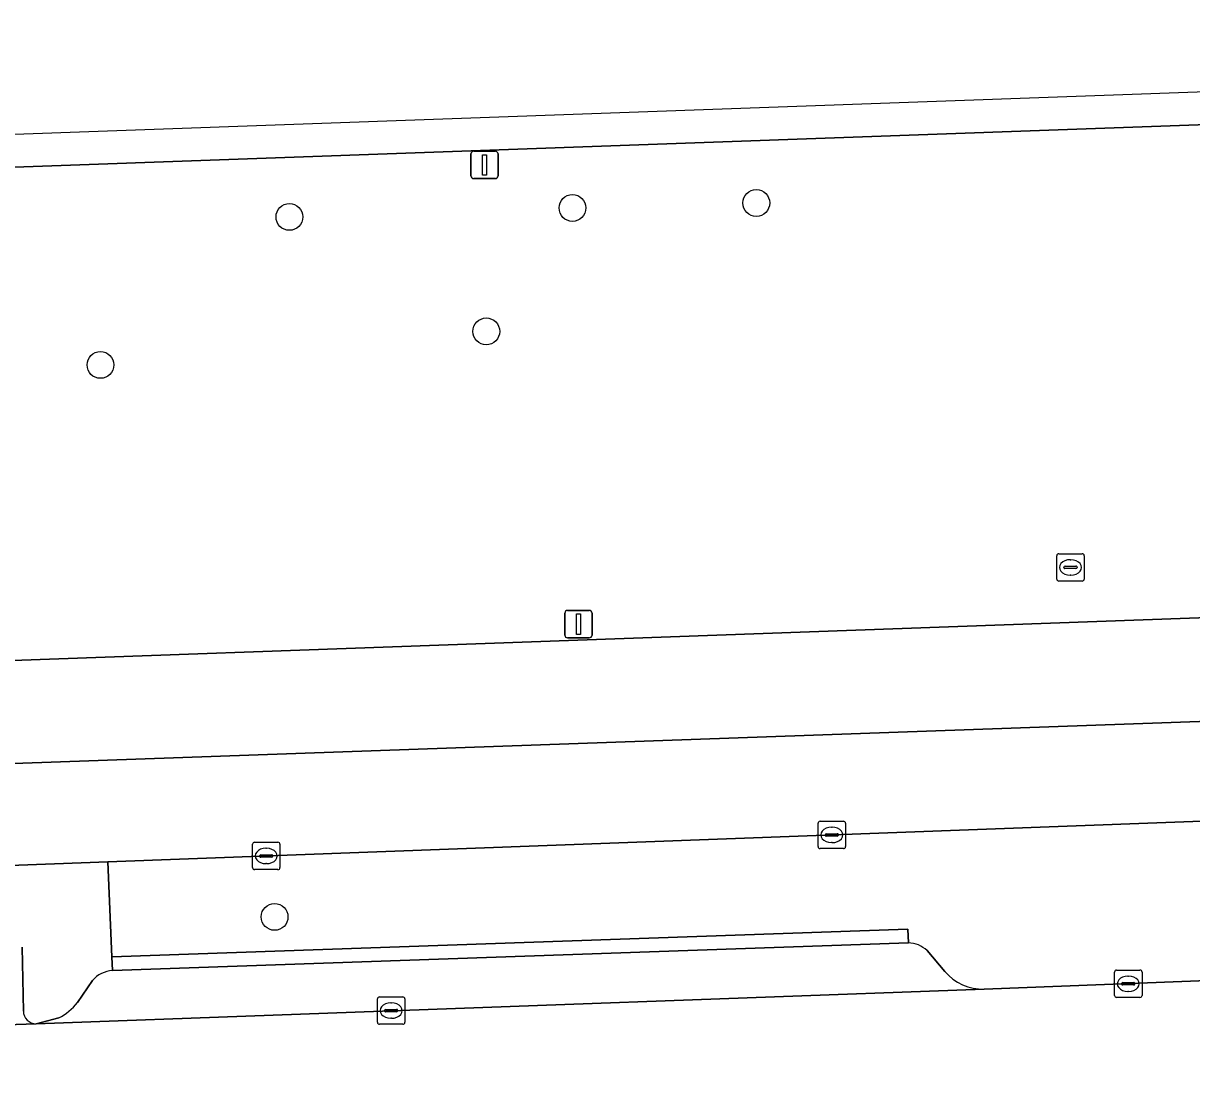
# Model space of a CAD drawing. Extents: x 161084 to 161928, y 385354 to 386522.
# Drawn here: x 161668.72 to 161711.32, y 386479.76 to 386518.91 of the extents above; entities that cross this region are included whole.
import ezdxf

# ---------------------------------------------------------------- set-up
doc = ezdxf.new("R2010")
doc.units = 0
for name, color, linetype in [('IMGEO_Berm_groen', 7, 'Continuous'), ('IMGEO_Boom', 7, 'Continuous'), ('IMGEO_Kolk', 7, 'Continuous'), ('IMGEO_Lichtmast', 7, 'Continuous'), ('IMGEO_OVBaan_gesloten', 7, 'Continuous'), ('IMGEO_Parkeervlak_open', 7, 'Continuous'), ('IMGEO_Rijbaan_lokaal_open', 7, 'Continuous'), ('IMGEO_Rijbaan_regionaal_gesloten', 7, 'Continuous'), ('IMGEO_Rioolput', 7, 'Continuous'), ('IMGEO_Voetpad_open', 7, 'Continuous')]:
    doc.layers.add(name, color=color, linetype=linetype)

msp = doc.modelspace()

# ---------------------------------------------------------------- linework, layer by layer
at = {"layer": 'IMGEO_Berm_groen'}
for points in [[(161755.586, 386516.776), (161715.639, 386515.35), (161613.668, 386511.71)], [(161614.397, 386496.707), (161635.779, 386497.478), (161635.871, 386494.504), (161716.318, 386497.389), (161769.346, 386499.291)], [(161776.476, 386491.905), (161750.585, 386491.191), (161716.598, 386489.994), (161671.804, 386488.32), (161671.949, 386484.863), (161700.976, 386485.869), (161700.993, 386485.37)], [(161671.966, 386484.364), (161671.949, 386484.863), (161671.804, 386488.32), (161659.129, 386487.846), (161658.174, 386487.796), (161654.406, 386487.653), (161654.486, 386484.906), (161636.068, 386484.191), (161614.994, 386483.396)], [(161668.678, 386485.211), (161668.718, 386482.878)], [(161701.673, 386485.086), (161702.324, 386484.325)], [(161670.689, 386483.195), (161671.235, 386483.993)], [(161703.758, 386483.683), (161715.043, 386484.115)], [(161669.183, 386482.417), (161670.011, 386482.63)]]:
    msp.add_lwpolyline(points, dxfattribs=at)
for centre, radius, start, end in [((161700.962, 386484.34), 1.03, 46.3734, 88.2912), ((161672.07, 386483.253), 1.115, 95.3486, 138.4692), ((161703.701, 386485.479), 1.797, 219.9555, 271.8085), ((161669.121, 386484.387), 1.97, 296.8607, 322.7505), ((161669.184, 386482.883), 0.466, 180.6241, 269.8709)]:
    msp.add_arc(centre, radius, start, end, dxfattribs=at)
at = {"layer": 'IMGEO_Boom'}
for centre in [(161695.447, 386512.357), (161678.421, 386511.85), (161688.743, 386512.177), (161685.599, 386507.674), (161671.53, 386506.451), (161677.879, 386486.316)]:
    msp.add_circle(centre, 0.489, dxfattribs=at)
at = {"layer": 'IMGEO_Kolk'}
for p, q in [((161697.699, 386488.879), (161697.699, 386489.731)), ((161697.774, 386489.805), (161698.626, 386489.805)), ((161698.7, 386489.731), (161698.7, 386488.879)), ((161697.958, 386489.299), (161697.958, 386489.311)), ((161698.001, 386489.348), (161698.399, 386489.348)), ((161698.187, 386489.585), (161698.212, 386489.585)), ((161698.442, 386489.311), (161698.442, 386489.299)), ((161677.075, 386488.112), (161677.075, 386488.964)), ((161677.15, 386489.038), (161678.002, 386489.038)), ((161678.076, 386488.964), (161678.076, 386488.112)), ((161698.396, 386489.262), (161697.998, 386489.262)), ((161698.21, 386489.025), (161698.185, 386489.025)), ((161677.334, 386488.532), (161677.334, 386488.544)), ((161677.772, 386488.495), (161677.374, 386488.495)), ((161677.377, 386488.581), (161677.775, 386488.581)), ((161677.563, 386488.818), (161677.588, 386488.818)), ((161677.818, 386488.544), (161677.818, 386488.532)), ((161698.626, 386488.805), (161697.774, 386488.805)), ((161678.002, 386488.038), (161677.15, 386488.038)), ((161677.586, 386488.258), (161677.561, 386488.258)), ((161708.512, 386483.45), (161708.512, 386484.302)), ((161708.587, 386484.376), (161709.439, 386484.376)), ((161709.513, 386484.302), (161709.513, 386483.45)), ((161708.771, 386483.87), (161708.771, 386483.882)), ((161709.209, 386483.833), (161708.811, 386483.833)), ((161708.814, 386483.919), (161709.212, 386483.919)), ((161709, 386484.156), (161709.025, 386484.156)), ((161709.255, 386483.882), (161709.255, 386483.87)), ((161681.629, 386482.471), (161681.629, 386483.323)), ((161681.704, 386483.397), (161682.556, 386483.397)), ((161682.63, 386483.323), (161682.63, 386482.471)), ((161709.439, 386483.376), (161708.587, 386483.376)), ((161709.023, 386483.596), (161708.998, 386483.596)), ((161681.888, 386482.891), (161681.888, 386482.903)), ((161681.931, 386482.94), (161682.329, 386482.94)), ((161682.117, 386483.177), (161682.142, 386483.177)), ((161682.372, 386482.903), (161682.372, 386482.891)), ((161682.326, 386482.854), (161681.928, 386482.854)), ((161682.14, 386482.617), (161682.115, 386482.617)), ((161682.556, 386482.397), (161681.704, 386482.397))]:
    msp.add_line(p, q, dxfattribs=at)
for points in [[(161697.699, 386488.879), (161697.699, 386489.731)], [(161697.774, 386489.805), (161698.626, 386489.805)], [(161698.7, 386489.731), (161698.7, 386488.879)], [(161677.075, 386488.112), (161677.075, 386488.964)], [(161677.15, 386489.038), (161678.002, 386489.038)], [(161678.076, 386488.964), (161678.076, 386488.112)], [(161698.626, 386488.805), (161697.774, 386488.805)], [(161678.002, 386488.038), (161677.15, 386488.038)], [(161708.512, 386483.45), (161708.512, 386484.302)], [(161708.587, 386484.376), (161709.439, 386484.376)], [(161709.513, 386484.302), (161709.513, 386483.45)], [(161681.629, 386482.471), (161681.629, 386483.323)], [(161681.704, 386483.397), (161682.556, 386483.397)], [(161682.63, 386483.323), (161682.63, 386482.471)], [(161709.439, 386483.376), (161708.587, 386483.376)], [(161682.556, 386482.397), (161681.704, 386482.397)]]:
    msp.add_lwpolyline(points, dxfattribs=at)
for centre, radius, start, end in [((161697.776, 386489.729), 0.0765, 91.552, 178.448), ((161697.776, 386489.729), 0.0765, 91.552, 178.448), ((161698.624, 386489.729), 0.0765, 1.552, 88.448), ((161698.624, 386489.729), 0.0765, 1.552, 88.448), ((161697.998, 386489.308), 0.0403, 85.8775, 175.7526), ((161697.995, 386489.298), 0.0366, 178.938, 274.7102), ((161698.399, 386489.305), 0.043, 264.8664, 352.4533), ((161698.403, 386489.31), 0.0386, 1.7309, 96.639), ((161677.152, 386488.962), 0.0765, 91.552, 178.448), ((161677.152, 386488.962), 0.0765, 91.552, 178.448), ((161678, 386488.962), 0.0765, 1.552, 88.448), ((161678, 386488.962), 0.0765, 1.552, 88.448), ((161697.776, 386488.881), 0.0765, 181.552, 268.448), ((161697.776, 386488.881), 0.0765, 181.552, 268.448), ((161698.624, 386488.881), 0.0765, 271.552, 358.448), ((161698.624, 386488.881), 0.0765, 271.552, 358.448), ((161677.374, 386488.541), 0.0403, 85.8775, 175.7526), ((161677.371, 386488.531), 0.0366, 178.938, 274.7102), ((161677.775, 386488.538), 0.043, 264.8664, 352.4533), ((161677.779, 386488.543), 0.0386, 1.7309, 96.639), ((161677.152, 386488.114), 0.0765, 181.552, 268.448), ((161677.152, 386488.114), 0.0765, 181.552, 268.448), ((161678, 386488.114), 0.0765, 271.552, 358.448), ((161678, 386488.114), 0.0765, 271.552, 358.448), ((161708.589, 386484.3), 0.0765, 91.552, 178.448), ((161708.589, 386484.3), 0.0765, 91.552, 178.448), ((161709.437, 386484.3), 0.0765, 1.552, 88.448), ((161709.437, 386484.3), 0.0765, 1.552, 88.448), ((161708.811, 386483.879), 0.0403, 85.8775, 175.7526), ((161708.808, 386483.869), 0.0366, 178.938, 274.7102), ((161709.212, 386483.876), 0.043, 264.8664, 352.4533), ((161709.216, 386483.881), 0.0386, 1.7309, 96.639), ((161681.706, 386483.321), 0.0765, 91.552, 178.448), ((161681.706, 386483.321), 0.0765, 91.552, 178.448), ((161682.554, 386483.321), 0.0765, 1.552, 88.448), ((161682.554, 386483.321), 0.0765, 1.552, 88.448), ((161708.589, 386483.452), 0.0765, 181.552, 268.448), ((161708.589, 386483.452), 0.0765, 181.552, 268.448), ((161709.437, 386483.452), 0.0765, 271.552, 358.448), ((161709.437, 386483.452), 0.0765, 271.552, 358.448), ((161681.928, 386482.9), 0.0403, 85.8775, 175.7526), ((161681.925, 386482.89), 0.0366, 178.938, 274.7102), ((161682.329, 386482.897), 0.043, 264.8664, 352.4533), ((161682.333, 386482.902), 0.0386, 1.7309, 96.639), ((161681.706, 386482.473), 0.0765, 181.552, 268.448), ((161681.706, 386482.473), 0.0765, 181.552, 268.448), ((161682.554, 386482.473), 0.0765, 271.552, 358.448), ((161682.554, 386482.473), 0.0765, 271.552, 358.448)]:
    msp.add_arc(centre, radius, start, end, dxfattribs=at)
for centre, major_axis, ratio, start_param, end_param in [((161698.186, 386489.305), (-0.387, 0.002), 0.722429, 4.712389, 7.853982), ((161698.211, 386489.305), (-0.39, 0.002), 0.717154, 1.570796, 4.712389), ((161677.562, 386488.538), (-0.387, 0.002), 0.722429, 4.712389, 7.853982), ((161677.587, 386488.538), (-0.39, 0.002), 0.717154, 1.570796, 4.712389), ((161708.999, 386483.876), (-0.387, 0.002), 0.722429, 4.712389, 7.853982), ((161709.024, 386483.876), (-0.39, 0.002), 0.717154, 1.570796, 4.712389), ((161682.116, 386482.897), (-0.387, 0.002), 0.722429, 4.712389, 7.853982), ((161682.141, 386482.897), (-0.39, 0.002), 0.717154, 1.570796, 4.712389)]:
    msp.add_ellipse(centre, major_axis=major_axis, ratio=ratio, start_param=start_param, end_param=end_param, dxfattribs=at)
at = {"layer": 'IMGEO_Lichtmast'}
for p, q in [((161685.041, 386513.345), (161685.041, 386514.145)), ((161685.041, 386514.145), (161685.041, 386513.345)), ((161685.141, 386514.245), (161685.931, 386514.245)), ((161685.931, 386514.245), (161685.141, 386514.245)), ((161686.031, 386514.145), (161686.031, 386513.345)), ((161686.031, 386513.345), (161686.031, 386514.145)), ((161685.931, 386513.245), (161685.141, 386513.245)), ((161685.141, 386513.245), (161685.931, 386513.245)), ((161688.465, 386496.595), (161688.465, 386497.395)), ((161688.465, 386497.395), (161688.465, 386496.595)), ((161688.565, 386497.495), (161689.355, 386497.495)), ((161689.355, 386497.495), (161688.565, 386497.495)), ((161689.455, 386497.395), (161689.455, 386496.595)), ((161689.455, 386496.595), (161689.455, 386497.395)), ((161689.355, 386496.495), (161688.565, 386496.495)), ((161688.565, 386496.495), (161689.355, 386496.495))]:
    msp.add_line(p, q, dxfattribs=at)
for points in [[(161685.461, 386514.12), (161685.611, 386514.12), (161685.611, 386513.37), (161685.461, 386513.37), (161685.461, 386514.12)], [(161688.885, 386497.37), (161689.035, 386497.37), (161689.035, 386496.62), (161688.885, 386496.62), (161688.885, 386497.37)]]:
    msp.add_lwpolyline(points, dxfattribs=at)
for centre, start, end in [((161685.141, 386514.145), 90, 180), ((161685.141, 386514.145), 90, 180), ((161685.931, 386514.145), 0, 90), ((161685.931, 386514.145), 360, 90), ((161685.141, 386513.345), 180, 270), ((161685.141, 386513.345), 180, 270), ((161685.931, 386513.345), 270, 0), ((161685.931, 386513.345), 270, 0), ((161688.565, 386497.395), 90, 180), ((161688.565, 386497.395), 90, 180), ((161689.355, 386497.395), 0, 90), ((161689.355, 386497.395), 360, 90), ((161688.565, 386496.595), 180, 270), ((161688.565, 386496.595), 180, 270), ((161689.355, 386496.595), 270, 0), ((161689.355, 386496.595), 270, 0)]:
    msp.add_arc(centre, 0.1, start, end, dxfattribs=at)
at = {"layer": 'IMGEO_OVBaan_gesloten'}
msp.add_lwpolyline([(161869.118, 386498.87), (161869.088, 386502.145), (161865.636, 386502.078), (161818.448, 386501.002), (161781.483, 386499.728), (161769.346, 386499.291), (161716.318, 386497.389), (161635.871, 386494.504), (161614.476, 386493.735), (161610.593, 386493.594), (161514.156, 386490.147), (161514.225, 386486.399), (161540.956, 386487.327), (161632.308, 386490.629), (161783, 386495.974)], close=True, dxfattribs=at)
msp.add_lwpolyline([(161610.999, 386486.108), (161636.001, 386487.041), (161654.406, 386487.653), (161658.174, 386487.796), (161659.129, 386487.846), (161671.804, 386488.32), (161716.598, 386489.994), (161750.585, 386491.191), (161776.476, 386491.905), (161776.542, 386491.935), (161781.92, 386492.209), (161785.969, 386492.332), (161790.121, 386492.546), (161807.028, 386493.106), (161836.748, 386494.218), (161848.673, 386494.673), (161864.004, 386495.189), (161865.711, 386495.253), (161869.149, 386495.379), (161869.118, 386498.87), (161783, 386495.974), (161632.308, 386490.629), (161540.956, 386487.327)], dxfattribs=at)
at = {"layer": 'IMGEO_Parkeervlak_open'}
for points in [[(161700.993, 386485.37), (161671.966, 386484.364)], [(161702.324, 386484.325), (161701.673, 386485.086)], [(161671.235, 386483.993), (161670.689, 386483.195)], [(161670.011, 386482.63), (161669.183, 386482.417), (161703.758, 386483.683)]]:
    msp.add_lwpolyline(points, dxfattribs=at)
for centre, radius, start, end in [((161700.962, 386484.34), 1.03, 46.3734, 88.2912), ((161672.07, 386483.253), 1.115, 95.3486, 138.4692), ((161703.701, 386485.479), 1.797, 219.9555, 271.8085), ((161669.121, 386484.387), 1.97, 296.8607, 322.7505)]:
    msp.add_arc(centre, radius, start, end, dxfattribs=at)
at = {"layer": 'IMGEO_Rijbaan_lokaal_open'}
msp.add_lwpolyline([(161775.508, 386488.391), (161772.611, 386486.24), (161772.269, 386486.142), (161715.043, 386484.115), (161703.758, 386483.683), (161669.183, 386482.417), (161654.926, 386481.945), (161653.096, 386481.862), (161640.245, 386481.424), (161616.751, 386480.587), (161615.046, 386480.532), (161611.282, 386480.377), (161608.884, 386480.268), (161598.427, 386479.968), (161597.352, 386479.943), (161569.853, 386478.954), (161563.804, 386478.726), (161557.954, 386478.54), (161534.796, 386477.72), (161528.428, 386477.563), (161528.463, 386476.077), (161520.243, 386475.807), (161522.097, 386474.803)], dxfattribs=at)
at = {"layer": 'IMGEO_Rijbaan_regionaal_gesloten'}
for points in [[(161759.308, 386516.735), (161774.324, 386516.06), (161778.443, 386515.747), (161792.135, 386513.569), (161792.896, 386513.379), (161811.505, 386511.978), (161837.5, 386511.046), (161853.008, 386510.49), (161868.801, 386510.094), (161868.796, 386513.304), (161827.9, 386514.799), (161812.062, 386515.267), (161798.737, 386516.675), (161786.794, 386518.556), (161781.499, 386518.91), (161558.33, 386510.912), (161555.079, 386510.796)], [(161583.88, 386510.715), (161607.972, 386511.502), (161609.942, 386511.646), (161613.668, 386511.71), (161715.639, 386515.35), (161755.586, 386516.776)]]:
    msp.add_lwpolyline(points, dxfattribs=at)
at = {"layer": 'IMGEO_Rioolput'}
for p, q in [((161706.48, 386499.564), (161707.332, 386499.564)), ((161706.405, 386498.638), (161706.405, 386499.49)), ((161706.707, 386499.107), (161707.105, 386499.107)), ((161706.893, 386499.344), (161706.918, 386499.344)), ((161707.406, 386499.49), (161707.406, 386498.638)), ((161706.664, 386499.058), (161706.664, 386499.07)), ((161707.102, 386499.021), (161706.704, 386499.021)), ((161706.916, 386498.784), (161706.891, 386498.784)), ((161707.148, 386499.07), (161707.148, 386499.058)), ((161707.332, 386498.564), (161706.48, 386498.564))]:
    msp.add_line(p, q, dxfattribs=at)
for points in [[(161706.48, 386499.564), (161707.332, 386499.564)], [(161706.405, 386498.638), (161706.405, 386499.49)], [(161707.406, 386499.49), (161707.406, 386498.638)], [(161707.332, 386498.564), (161706.48, 386498.564)]]:
    msp.add_lwpolyline(points, dxfattribs=at)
for centre, radius, start, end in [((161706.482, 386499.488), 0.0765, 91.552, 178.448), ((161706.482, 386499.488), 0.0765, 91.552, 178.448), ((161707.33, 386499.488), 0.0765, 1.552, 88.448), ((161707.33, 386499.488), 0.0765, 1.552, 88.448), ((161706.704, 386499.067), 0.0403, 85.8775, 175.7526), ((161707.109, 386499.069), 0.0386, 1.7309, 96.639), ((161706.701, 386499.057), 0.0366, 178.938, 274.7102), ((161707.105, 386499.064), 0.043, 264.8664, 352.4533), ((161706.482, 386498.64), 0.0765, 181.552, 268.448), ((161706.482, 386498.64), 0.0765, 181.552, 268.448), ((161707.33, 386498.64), 0.0765, 271.552, 358.448), ((161707.33, 386498.64), 0.0765, 271.552, 358.448)]:
    msp.add_arc(centre, radius, start, end, dxfattribs=at)
for centre, major_axis, ratio, start_param, end_param in [((161706.892, 386499.064), (-0.387, 0.002), 0.722429, 4.712389, 7.853982), ((161706.917, 386499.064), (-0.39, 0.002), 0.717154, 1.570796, 4.712389)]:
    msp.add_ellipse(centre, major_axis=major_axis, ratio=ratio, start_param=start_param, end_param=end_param, dxfattribs=at)
at = {"layer": 'IMGEO_Voetpad_open'}
msp.add_lwpolyline([(161700.993, 386485.37), (161700.976, 386485.869), (161671.949, 386484.863), (161671.966, 386484.364)], close=True, dxfattribs=at)
for points in [[(161668.718, 386482.878), (161668.678, 386485.211)], [(161654.926, 386481.945), (161669.183, 386482.417)]]:
    msp.add_lwpolyline(points, dxfattribs=at)
msp.add_arc((161669.184, 386482.883), 0.466, 180.6241, 269.8709, dxfattribs=at)

doc.saveas('drawing.dxf')
